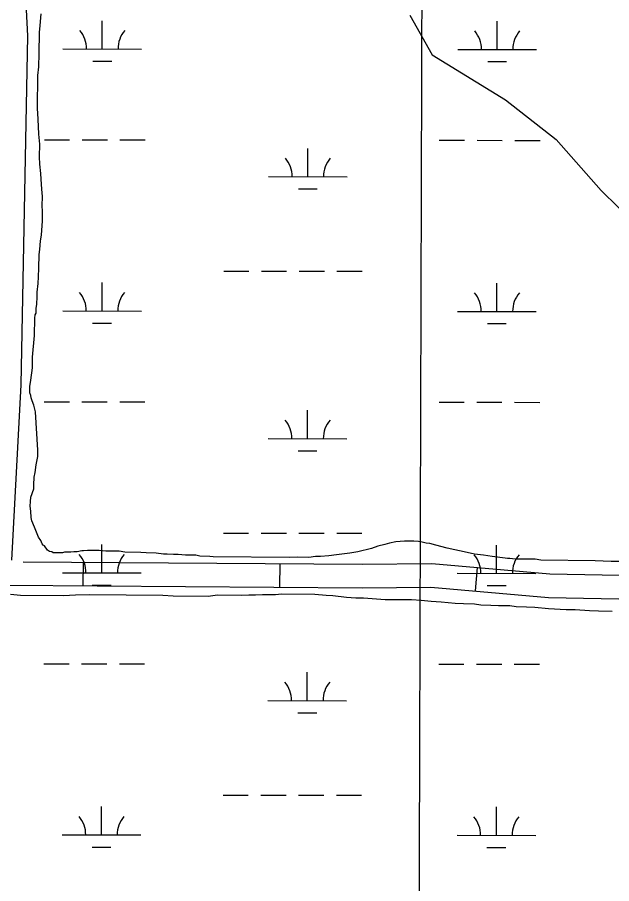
# Model space of a CAD drawing. Extents: x 3148686 to 3186545, y 916144 to 941516.
# Drawn here: x 3175944 to 3176699, y 934803 to 935903 of the extents above; entities that cross this region are included whole.
import ezdxf

# ---------------------------------------------------------------- set-up
doc = ezdxf.new("R2010")
doc.units = 0
for name, color, linetype in [('V-GRID-MAJR', 7, 'Continuous'), ('V-ROAD-CNTR', 7, 'Continuous'), ('V-SITE-VEGE', 7, 'Continuous'), ('V-TOPO-SHOR', 7, 'Continuous'), ('V-WETL-SWMP', 7, 'Continuous')]:
    doc.layers.add(name, color=color, linetype=linetype)

msp = doc.modelspace()

# ---------------------------------------------------------------- linework, layer by layer
at = {"layer": 'V-GRID-MAJR'}
msp.add_spline([(3176416.137, 921480.253), (3176433.767, 927540.657), (3176451.404, 933603.671), (3176469.041, 939666.734), (3176469.048, 939669.295)], degree=3, dxfattribs=at)
at = {"layer": 'V-ROAD-CNTR'}
for p, q in [((3176027.5437965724, 935211.2427638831), (3176027.326373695, 935181.2435517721)), ((3176277.536850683, 935209.4309093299), (3176277.319427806, 935179.4316972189)), ((3176528.5010519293, 935204.5777889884), (3176525.911013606, 935174.6898030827))]:
    msp.add_line(p, q, dxfattribs=at)
for points in [[(3175936.914430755, 935213.9779924), (3175948.705000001, 935436.3159999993), (3175957.314000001, 935879.5299999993), (3175949.387000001, 936036.7879999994), (3175935.821000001, 936116.4709999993), (3175928.145000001, 936178.5009999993), (3175928.288000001, 936238.6789999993), (3175930.914000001, 936280.4999999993), (3175950.020000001, 936405.1119999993), (3175961.136000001, 936559.5209999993), (3175957.730000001, 936756.0679999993), (3175955.576000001, 937035.4049999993), (3175968.523000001, 937559.6069999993), (3175970.860000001, 937890.0619999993), (3175971.237000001, 938266.4879999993), (3175975.730000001, 939014.4749999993), (3175975.458000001, 939092.9009999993), (3175980.8105570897, 939122.2269298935)], [(3175951.3237250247, 935211.7951779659), (3176382.307845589, 935208.671569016), (3176470.5953393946, 935209.5957923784), (3176620.7760097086, 935196.5814095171), (3176864.8346697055, 935191.8422417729), (3177214.836670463, 935190.0197937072), (3178164.409190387, 935185.0036060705), (3178868.7521334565, 935178.000117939), (3178994.5302592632, 935168.0617452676), (3179310.4149575, 935168.4596101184), (3179684.655747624, 935144.263698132), (3179924.908202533, 935124.2128807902), (3180138.276027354, 935103.5946004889), (3180300.8405648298, 935086.0975911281), (3180461.1264392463, 935080.6329383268), (3180887.764141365, 935085.5366936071), (3181317.805496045, 935087.0652351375), (3181732.489537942, 935083.4074464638), (3182167.953359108, 935086.346337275), (3182851.8855889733, 935081.7890092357)], [(3175933.1989953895, 935181.9257512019), (3176382.3561544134, 935178.6704309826), (3176469.4546606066, 935179.5822076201), (3176619.187990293, 935166.6065904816), (3176864.4653302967, 935161.8437582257), (3177214.6793295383, 935160.0202062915), (3178164.1808096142, 935155.0043939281), (3178867.419866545, 935148.0118820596), (3178993.3657407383, 935138.060254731), (3179309.4650425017, 935138.4583898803), (3179682.4402523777, 935114.3443018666), (3179922.2177974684, 935094.3331192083), (3180135.2279726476, 935073.7493995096), (3180298.7214351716, 935056.1524088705), (3180460.7875607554, 935050.6270616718), (3180887.9898586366, 935055.5373063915), (3181317.726503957, 935057.0647648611), (3181732.4584620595, 935053.4065535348), (3182167.9546408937, 935056.3456627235), (3182851.7884110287, 935051.788990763)]]:
    msp.add_lwpolyline(points, dxfattribs=at)
at = {"layer": 'V-SITE-VEGE'}
for p, q in [((3175972.799, 935892.9789999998), (3175974.106, 935907.4239999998)), ((3175972.126, 935883.7319999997), (3175972.799, 935892.9789999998)), ((3175971.849, 935857.1349999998), (3175972.126, 935883.7319999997)), ((3175971.098, 935840.3699999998), (3175971.849, 935857.1349999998)), ((3175969.828, 935829.397), (3175971.098, 935840.3699999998)), ((3175969.398, 935787.7629999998), (3175969.828, 935829.397)), ((3175970.409, 935773.871), (3175969.398, 935787.7629999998)), ((3175971.3680000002, 935754.7779999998), (3175970.409, 935773.871)), ((3175972.394, 935742.0429999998), (3175971.3680000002, 935754.7779999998)), ((3175972.2260000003, 935725.8519999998), (3175972.394, 935742.0429999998)), ((3175972.707, 935716.5949999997), (3175972.2260000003, 935725.8519999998)), ((3175973.744, 935705.0199999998), (3175972.707, 935716.5949999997)), ((3175974.2430000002, 935697.4949999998), (3175973.744, 935705.0199999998)), ((3175975.269, 935684.763), (3175974.2430000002, 935697.4949999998)), ((3175975.751, 935675.5039999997), (3175975.269, 935684.763)), ((3175975.632, 935663.9389999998), (3175975.751, 935675.5039999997)), ((3175976.1380000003, 935656.9939999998), (3175975.632, 935663.9389999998)), ((3175976.0130000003, 935644.8520000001), (3175976.1380000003, 935656.9939999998)), ((3175974.663, 935626.3579999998), (3175976.0130000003, 935644.8520000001)), ((3175973.434, 935619.4319999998), (3175974.663, 935626.3579999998)), ((3175972.742, 935608.4479999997), (3175973.434, 935619.4319999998)), ((3175971.341, 935584.7549999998), (3175971.521, 935602.1039999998)), ((3175971.521, 935602.1039999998), (3175972.742, 935608.4479999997)), ((3175970.649, 935573.7739999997), (3175971.341, 935584.7549999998)), ((3175970.559, 935565.1), (3175970.649, 935573.7739999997)), ((3175969.289, 935554.1249999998), (3175970.559, 935565.1)), ((3175968.554, 935539.0989999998), (3175969.23, 935548.344)), ((3175969.23, 935548.344), (3175969.289, 935554.1249999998)), ((3175967.856, 935527.5379999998), (3175967.917, 935533.3219999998)), ((3175967.917, 935533.3219999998), (3175968.554, 935539.0989999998)), ((3175966.055, 935521.193), (3175966.676, 935525.238)), ((3175966.676, 935525.238), (3175967.856, 935527.5379999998)), ((3175965.828, 935499.2219999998), (3175966.055, 935521.193)), ((3175963.227, 935471.4899999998), (3175965.828, 935499.2219999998)), ((3175963.09, 935458.191), (3175963.227, 935471.4899999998)), ((3175961.193, 935442.5949999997), (3175963.09, 935458.191)), ((3175959.8680000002, 935426.4179999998), (3175959.952, 935434.5139999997)), ((3175959.952, 935434.5139999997), (3175961.193, 935442.5949999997)), ((3175960.989, 935422.9339999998), (3175959.8680000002, 935426.4179999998)), ((3175961.537, 935420.0379999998), (3175960.989, 935422.9339999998)), ((3175962.6520000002, 935415.9789999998), (3175961.537, 935420.0379999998)), ((3175964.911, 935410.7509999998), (3175962.6520000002, 935415.9789999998)), ((3175967.1350000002, 935402.0529999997), (3175964.911, 935410.7509999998)), ((3175970.1, 935353.444), (3175967.1350000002, 935402.0529999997)), ((3175970.0160000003, 935345.3499999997), (3175970.1, 935353.444)), ((3175966.67, 935325.0750000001), (3175967.927, 935334.8929999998)), ((3175967.927, 935334.8929999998), (3175968.794, 935338.9989999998)), ((3175968.794, 935338.9989999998), (3175970.0160000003, 935345.3499999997)), ((3175965.453, 935319.3039999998), (3175966.67, 935325.0750000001)), ((3175964.773, 935309.4789999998), (3175965.453, 935319.3039999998)), ((3175961.142, 935293.9039999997), (3175964.72, 935304.2749999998)), ((3175964.72, 935304.2749999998), (3175964.773, 935309.4789999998)), ((3175960.503, 935288.1269999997), (3175961.142, 935293.9039999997)), ((3175960.444, 935282.3429999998), (3175960.503, 935288.1269999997)), ((3175960.9560000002, 935275.9759999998), (3175960.444, 935282.3429999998)), ((3175961.451, 935267.8759999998), (3175960.9560000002, 935275.9759999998)), ((3175962.566, 935263.8149999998), (3175961.451, 935267.8759999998)), ((3175965.951, 935255.6839999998), (3175962.566, 935263.8149999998)), ((3175971.024, 935242.9109999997), (3175965.951, 935255.6839999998)), ((3175973.873, 935238.8309999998), (3175971.024, 935242.9109999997)), ((3175975.5640000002, 935234.7660000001), (3175973.873, 935238.8309999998)), ((3176424.936, 935237.0480000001), (3176416.822, 935235.3989999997)), ((3176435.934, 935238.09), (3176424.936, 935237.0480000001)), ((3176448.077, 935237.965), (3176435.934, 935238.09)), ((3176453.8540000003, 935237.3259999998), (3176448.077, 935237.965)), ((3176456.7460000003, 935237.2979999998), (3176453.8540000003, 935237.3259999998)), ((3176463.666, 935235.4889999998), (3176456.7460000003, 935237.2979999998)), ((3175976.705, 935233.0189999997), (3175975.5640000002, 935234.7660000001)), ((3175978.427, 935231.8479999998), (3175976.705, 935233.0189999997)), ((3175982.421, 935226.5989999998), (3175978.427, 935231.8479999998)), ((3175984.713, 935224.8399999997), (3175982.421, 935226.5989999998)), ((3175987.6, 935224.2309999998), (3175984.713, 935224.8399999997)), ((3176025.7830000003, 935225.5709999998), (3176019.989, 935224.475)), ((3176028.095, 935225.5459999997), (3176025.7830000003, 935225.5709999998)), ((3176033.306, 935226.0699999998), (3176028.095, 935225.5459999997)), ((3176047.762, 935225.9209999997), (3176033.306, 935226.0699999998)), ((3176056.43, 935225.2529999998), (3176047.762, 935225.9209999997)), ((3176073.199, 935225.0789999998), (3176056.43, 935225.2529999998)), ((3176080.704, 935223.8439999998), (3176073.199, 935225.0789999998)), ((3176394.2, 935228.6919999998), (3176376.802, 935224.246)), ((3176402.324, 935231.4999999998), (3176394.2, 935228.6919999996)), ((3176411.022, 935233.726), (3176402.324, 935231.5)), ((3176416.822, 935235.3989999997), (3176411.022, 935233.7259999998)), ((3176468.286, 935234.8640000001), (3176463.666, 935235.4890000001)), ((3176475.784, 935233.0519999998), (3176468.286, 935234.8640000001)), ((3176490.2, 935228.8539999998), (3176475.784, 935233.0519999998)), ((3176515.589, 935223.385), (3176490.2, 935228.8539999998)), ((3175989.323, 935223.0579999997), (3175987.6, 935224.2309999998)), ((3176001.467, 935222.9309999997), (3175989.323, 935223.0579999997)), ((3176003.792, 935224.0609999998), (3176001.467, 935222.9309999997)), ((3176011.8880000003, 935223.9789999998), (3176003.792, 935224.0609999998)), ((3176015.941, 935224.5159999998), (3176011.8880000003, 935223.979)), ((3176019.989, 935224.475), (3176015.941, 935224.5159999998)), ((3176100.943, 935223.6349999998), (3176080.704, 935223.8439999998)), ((3176107.875, 935222.9839999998), (3176100.943, 935223.6349999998)), ((3176120.597, 935222.8529999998), (3176107.875, 935222.9839999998)), ((3176129.838, 935221.6019999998), (3176120.597, 935222.8529999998)), ((3176134.464, 935221.5519999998), (3176129.838, 935221.6019999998)), ((3176142.552, 935220.8909999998), (3176134.464, 935221.5519999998)), ((3176148.336, 935220.8319999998), (3176142.552, 935220.8909999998)), ((3176157.58, 935220.158), (3176148.336, 935220.832)), ((3176170.882, 935220.0189999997), (3176157.58, 935220.1579999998)), ((3176176.072, 935218.8079999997), (3176170.882, 935220.0189999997)), ((3176188.796, 935218.6769999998), (3176176.072, 935218.8079999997)), ((3176192.8370000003, 935218.057), (3176188.796, 935218.677)), ((3176289.981, 935217.051), (3176192.8370000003, 935218.057)), ((3176299.818, 935217.5259999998), (3176289.981, 935217.051)), ((3176314.275, 935217.3769999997), (3176299.818, 935217.5259999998)), ((3176322.96, 935218.4439999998), (3176314.275, 935217.3769999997)), ((3176329.319, 935218.3759999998), (3176322.96, 935218.4439999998)), ((3176339.742, 935219.4249999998), (3176329.319, 935218.3759999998)), ((3176349.5840000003, 935220.4789999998), (3176339.742, 935219.4249999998)), ((3176366.378, 935222.6189999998), (3176349.5840000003, 935220.4789999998)), ((3176376.802, 935224.2459999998), (3176366.378, 935222.6189999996)), ((3176524.826, 935221.5569999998), (3176515.589, 935223.385)), ((3176536.374, 935220.279), (3176524.826, 935221.5569999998)), ((3176547.343, 935218.4309999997), (3176536.374, 935220.279)), ((3176564.096, 935216.5229999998), (3176547.343, 935218.4309999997)), ((3176566.982, 935215.914), (3176564.096, 935216.523)), ((3176569.8710000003, 935215.884), (3176566.982, 935215.914)), ((3176576.806, 935215.2339999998), (3176569.8710000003, 935215.884)), ((3176602.248, 935214.97), (3176576.806, 935215.2339999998)), ((3176609.174, 935213.7409999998), (3176602.248, 935214.9699999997)), ((3176678.565, 935213.0229999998), (3176609.174, 935213.741)), ((3176698.799, 935212.2339999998), (3176678.565, 935213.0229999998)), ((3176791.895, 935211.2719999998), (3176698.799, 935212.2339999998)), ((3175947.8200000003, 935169.0009999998), (3175935.11, 935170.2889999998)), ((3176035.7300000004, 935169.824), (3176017.7980000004, 935169.4330000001)), ((3176128.8280000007, 935168.862), (3176035.7300000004, 935169.824)), ((3176255.489, 935169.861), (3176246.8100000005, 935169.3740000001)), ((3176272.258, 935169.6869999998), (3176255.489, 935169.8609999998)), ((3176279.786, 935170.7659999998), (3176272.258, 935169.6869999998)), ((3176322, 935170.3279999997), (3176279.786, 935170.7659999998)), ((3176336.4440000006, 935169.0209999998), (3176322, 935170.3279999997)), ((3176002.753, 935168.4309999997), (3175947.8200000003, 935169.0009999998)), ((3176017.7980000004, 935169.4329999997), (3176002.753, 935168.4309999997)), ((3176142.124000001, 935168.1449999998), (3176128.8280000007, 935168.862)), ((3176186.6470000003, 935167.684), (3176142.124000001, 935168.1449999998)), ((3176198.2310000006, 935169.2979999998), (3176186.6470000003, 935167.6839999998)), ((3176228.3000000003, 935168.9859999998), (3176198.2310000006, 935169.2979999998)), ((3176238.136, 935169.4639999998), (3176228.3000000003, 935168.9859999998)), ((3176246.8100000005, 935169.3739999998), (3176238.136, 935169.4639999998)), ((3176345.111, 935168.3539999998), (3176336.4440000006, 935169.0209999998)), ((3176362.4420000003, 935166.4389999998), (3176345.111, 935168.3539999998)), ((3176374.001, 935165.74), (3176362.4420000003, 935166.439)), ((3176383.8310000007, 935165.638), (3176374.001, 935165.74)), ((3176400.5880000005, 935164.3089999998), (3176383.8310000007, 935165.6379999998)), ((3176411.5670000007, 935163.615), (3176400.5880000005, 935164.309)), ((3176445.1050000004, 935163.2679999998), (3176411.5670000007, 935163.6149999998)), ((3176457.2440000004, 935162.566), (3176445.1050000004, 935163.268)), ((3176469.953, 935161.2779999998), (3176457.2440000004, 935162.5659999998)), ((3176482.667, 935160.5669999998), (3176469.953, 935161.278)), ((3176500.5750000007, 935158.6459999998), (3176482.667, 935160.5669999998)), ((3176510.985, 935158.5399999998), (3176500.5750000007, 935158.6459999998)), ((3176524.8560000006, 935157.8169999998), (3176510.985, 935158.5399999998)), ((3176532.94, 935156.5759999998), (3176524.8560000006, 935157.8169999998)), ((3176545.6620000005, 935156.4449999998), (3176532.94, 935156.5759999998)), ((3176555.486, 935155.7649999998), (3176545.6620000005, 935156.4449999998)), ((3176569.9410000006, 935155.6129999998), (3176555.486, 935155.7649999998)), ((3176578.022, 935154.3739999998), (3176569.9410000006, 935155.6129999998)), ((3176591.3260000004, 935154.2369999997), (3176578.022, 935154.3739999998)), ((3176601.7280000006, 935153.5509999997), (3176591.3260000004, 935154.2369999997)), ((3176619.0620000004, 935152.2129999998), (3176601.7280000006, 935153.5509999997)), ((3176641.6000000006, 935150.8249999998), (3176619.0620000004, 935152.2129999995)), ((3176653.1680000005, 935150.7059999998), (3176641.6000000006, 935150.8249999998)), ((3176671.0810000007, 935149.3599999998), (3176653.1680000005, 935150.7059999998)), ((3176682.6460000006, 935149.2419999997), (3176671.0810000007, 935149.3599999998)), ((3176699.9890000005, 935148.4839999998), (3176682.6460000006, 935149.2419999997))]:
    msp.add_line(p, q, dxfattribs=at)
at = {"layer": 'V-TOPO-SHOR'}
msp.add_lwpolyline([(3176442.7685428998, 935905.8644111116), (3176471.3838624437, 935855.664901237), (3176564.4950254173, 935798.2303902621), (3176628.945563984, 935747.9931263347), (3176686.213957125, 935683.4293256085), (3176707.692436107, 935661.9055417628), (3176750.6493940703, 935618.857974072), (3176886.7477182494, 935547.0440706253), (3176972.722040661, 935518.2852856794), (3177015.709201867, 935503.9058932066), (3177065.8558560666, 935482.3519061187), (3177108.8279156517, 935453.6384260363), (3177137.4658876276, 935424.9400475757), (3177173.2935558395, 935417.735249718), (3177201.954180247, 935410.538002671), (3177237.7742976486, 935396.1661610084), (3177280.7312556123, 935353.1185933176), (3177338.0374028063, 935324.3900116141), (3177366.667823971, 935288.5245893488), (3177388.138752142, 935259.8337616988), (3177402.4577381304, 935245.4845724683), (3177438.2552031, 935209.6115993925)], dxfattribs=at)
at = {"layer": 'V-WETL-SWMP'}
for p, q in [((3176051.9257186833, 935862.9268867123), (3176051.963642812, 935898.9268623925)), ((3176553.833372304, 935862.39802462), (3176553.871296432, 935898.3980003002)), ((3176001.9257531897, 935862.9795718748), (3176101.9256841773, 935862.8742015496)), ((3176503.8334068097, 935862.4507097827), (3176603.833337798, 935862.3453394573)), ((3176039.9094712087, 935847.5085415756), (3176063.909454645, 935847.483252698)), ((3176541.8171248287, 935846.9796794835), (3176565.817108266, 935846.9543906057)), ((3175978.3961677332, 935747.5723149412), (3176010.3961456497, 935747.538596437)), ((3176026.3961346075, 935747.5217371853), (3176058.396112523, 935747.4880186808)), ((3176074.396101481, 935747.471159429), (3176106.3960793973, 935747.4374409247)), ((3176480.3038213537, 935747.0434528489), (3176512.3037992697, 935747.0097343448)), ((3176528.303788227, 935746.992875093), (3176560.3037661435, 935746.9591565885)), ((3176576.3037551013, 935746.9422973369), (3176608.303733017, 935746.9085788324)), ((3176313.1910250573, 935700.7895200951), (3176313.228949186, 935736.7894957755)), ((3176263.191059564, 935700.8422052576), (3176363.190990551, 935700.7368349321)), ((3176301.1747775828, 935685.3711749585), (3176325.174761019, 935685.3458860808)), ((3176206.2206102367, 935580.8311830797), (3176238.2205881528, 935580.7974645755)), ((3176254.220577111, 935580.7806053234), (3176286.2205550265, 935580.7468868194)), ((3176302.2205439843, 935580.7300275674), (3176334.220521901, 935580.6963090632)), ((3176350.2205108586, 935580.6794498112), (3176382.2204887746, 935580.6457313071)), ((3176051.5752628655, 935530.2521114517), (3176051.613186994, 935566.2520871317)), ((3176553.482916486, 935529.7232493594), (3176553.5208406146, 935565.7232250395)), ((3176001.575297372, 935530.3047966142), (3176101.5752283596, 935530.1994262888)), ((3176503.482950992, 935529.7759345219), (3176603.48288198, 935529.6705641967)), ((3176039.559015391, 935514.833766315), (3176063.5589988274, 935514.8084774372)), ((3176541.4666690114, 935514.3049042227), (3176565.466652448, 935514.2796153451)), ((3175978.0457119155, 935414.8975396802), (3176010.045689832, 935414.8638211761)), ((3176026.0456787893, 935414.8469619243), (3176058.0456567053, 935414.8132434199)), ((3176074.0456456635, 935414.7963841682), (3176106.045623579, 935414.7626656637)), ((3176479.953365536, 935414.3686775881), (3176511.953343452, 935414.3349590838)), ((3176527.9533324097, 935414.318099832), (3176559.9533103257, 935414.2843813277)), ((3176575.9532992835, 935414.2675220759), (3176607.9532772, 935414.2338035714)), ((3176312.8405692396, 935368.1147448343), (3176312.878493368, 935404.1147205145)), ((3176262.8406037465, 935368.1674299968), (3176362.840534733, 935368.0620596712)), ((3176300.824321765, 935352.6963996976), (3176324.8243052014, 935352.6711108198)), ((3176205.870154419, 935248.1564078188), (3176237.8701323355, 935248.1226893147)), ((3176253.8701212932, 935248.1058300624), (3176285.870099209, 935248.0721115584)), ((3176301.8700881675, 935248.0552523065), (3176333.870066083, 935248.0215338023)), ((3176349.870055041, 935248.0046745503), (3176381.8700329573, 935247.9709560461)), ((3176051.2248070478, 935197.5773361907), (3176051.2627311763, 935233.5773118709)), ((3176553.132460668, 935197.0484740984), (3176553.170384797, 935233.0484497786)), ((3176001.224841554, 935197.6300213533), (3176101.2247725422, 935197.524651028)), ((3176503.1324951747, 935197.101159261), (3176603.1324261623, 935196.9957889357)), ((3176039.208559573, 935182.158991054), (3176063.20854301, 935182.1337021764)), ((3176541.1162131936, 935181.6301289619), (3176565.11619663, 935181.6048400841)), ((3175977.6952560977, 935082.2227644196), (3176009.6952340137, 935082.1890459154)), ((3176025.6952229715, 935082.1721866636), (3176057.695200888, 935082.1384681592)), ((3176073.6951898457, 935082.1216089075), (3176105.6951677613, 935082.087890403)), ((3176479.6029097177, 935081.6939023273), (3176511.602887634, 935081.6601838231)), ((3176527.602876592, 935081.6433245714), (3176559.602854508, 935081.609606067)), ((3176575.6028434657, 935081.5927468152), (3176607.6028213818, 935081.5590283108)), ((3176312.490113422, 935035.4399695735), (3176312.52803755, 935071.4399452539)), ((3176262.4901479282, 935035.492654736), (3176362.490078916, 935035.3872844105)), ((3176300.4738659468, 935020.0216244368), (3176324.473849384, 935019.9963355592)), ((3176205.519698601, 934915.4816325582), (3176237.5196765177, 934915.4479140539)), ((3176253.519665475, 934915.4310548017), (3176285.519643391, 934915.3973362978)), ((3176301.5196323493, 934915.3804770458), (3176333.5196102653, 934915.3467585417)), ((3176349.519599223, 934915.3298992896), (3176381.519577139, 934915.2961807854)), ((3176050.87435123, 934864.90256093), (3176050.9122753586, 934900.9025366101)), ((3176552.7820048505, 934864.3736988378), (3176552.819928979, 934900.3736745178)), ((3176000.8743857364, 934864.9552460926), (3176100.874316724, 934864.8498757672)), ((3176502.782039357, 934864.4263840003), (3176602.7819703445, 934864.321013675)), ((3176038.8581037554, 934849.4842157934), (3176062.8580871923, 934849.4589269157)), ((3176540.765757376, 934848.9553537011), (3176564.7657408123, 934848.9300648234))]:
    msp.add_line(p, q, dxfattribs=at)
for centre, radius, start, end in [((3175996.683320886, 935863.4598992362), 35.24628790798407, 359.16780716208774, 40.71146549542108), ((3176107.1691168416, 935863.3434799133), 35.246287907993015, 139.1678041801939, 180.71146251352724), ((3176498.5909745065, 935862.9310371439), 35.24628790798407, 359.16780716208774, 40.71146549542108), ((3176609.076770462, 935862.814617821), 35.246287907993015, 139.1678041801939, 180.71146251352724), ((3176257.948627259, 935701.3225326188), 35.24628790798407, 359.16780716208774, 40.71146549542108), ((3176368.4344232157, 935701.2061132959), 35.246287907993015, 139.1678041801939, 180.71146251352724), ((3175996.3328650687, 935530.7851239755), 35.24628790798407, 359.16780716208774, 40.71146549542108), ((3176106.8186610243, 935530.6687046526), 35.246287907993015, 139.1678041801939, 180.71146251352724), ((3176498.2405186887, 935530.2562618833), 35.24628790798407, 359.16780716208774, 40.71146549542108), ((3176608.726314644, 935530.1398425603), 35.246287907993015, 139.1678041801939, 180.71146251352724), ((3176257.5981714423, 935368.6477573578), 35.24628790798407, 359.16780716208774, 40.71146549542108), ((3176368.083967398, 935368.5313380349), 35.246287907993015, 139.1678041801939, 180.71146251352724), ((3175995.982409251, 935198.1103487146), 35.24628790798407, 359.16780716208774, 40.71146549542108), ((3176106.468205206, 935197.9939293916), 35.246287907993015, 139.1678041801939, 180.71146251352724), ((3176497.890062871, 935197.5814866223), 35.24628790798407, 359.16780716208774, 40.71146549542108), ((3176608.3758588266, 935197.4650672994), 35.246287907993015, 139.1678041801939, 180.71146251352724), ((3176257.247715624, 935035.9729820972), 35.24628790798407, 359.16780716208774, 40.71146549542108), ((3176367.73351158, 935035.8565627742), 35.246287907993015, 139.1678041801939, 180.71146251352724), ((3175995.631953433, 934865.4355734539), 35.24628790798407, 359.16780716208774, 40.71146549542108), ((3176106.1177493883, 934865.319154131), 35.246287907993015, 139.1678041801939, 180.71146251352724), ((3176497.5396070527, 934864.9067113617), 35.24628790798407, 359.16780716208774, 40.71146549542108), ((3176608.0254030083, 934864.7902920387), 35.246287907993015, 139.1678041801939, 180.71146251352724)]:
    msp.add_arc(centre, radius, start, end, dxfattribs=at)

doc.saveas('drawing.dxf')
